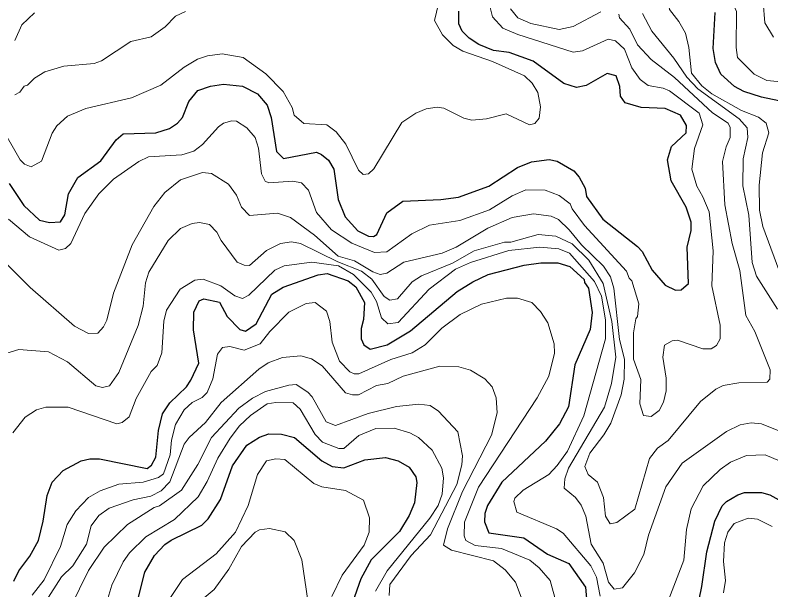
# Model space of a CAD drawing. Extents: x 673.3 to 698.5, y 6984.3 to 7012.3.
# Drawn here: x 682.724 to 684.042, y 7008.59 to 7009.592 of the extents above; entities that cross this region are included whole.
import ezdxf

# ---------------------------------------------------------------- set-up
doc = ezdxf.new("R2010")
doc.units = 0
doc.header["$LTSCALE"] = 0.032
doc.layers.add('1', color=7, linetype='Continuous', lineweight=25)
doc.layers.add('2', color=7, linetype='Continuous', lineweight=13)

msp = doc.modelspace()

# ---------------------------------------------------------------- linework, layer by layer
at = {"layer": '1'}
for points in [[(683.898, 7009.1237), (683.8957, 7009.1872), (683.9029, 7009.2162), (683.9029, 7009.2309), (683.894, 7009.2569), (683.8679, 7009.3029), (683.8615, 7009.3392), (683.8687, 7009.3626), (683.8939, 7009.3866), (683.8948, 7009.3994), (683.8839, 7009.4175), (683.8576, 7009.4287), (683.8154, 7009.4306), (683.7874, 7009.4386), (683.7792, 7009.4503), (683.7783, 7009.4671), (683.7719, 7009.486), (683.7565, 7009.4898), (683.7195, 7009.469), (683.703, 7009.4657), (683.6808, 7009.4725), (683.6271, 7009.5113), (683.5853, 7009.5265), (683.5581, 7009.5302), (683.5322, 7009.5408), (683.5156, 7009.5516), (683.5033, 7009.5638), (683.4975, 7009.5765), (683.4977, 7009.5986)], [(684.0887, 7009.4355), (684.0254, 7009.4486), (683.9945, 7009.4588), (683.9781, 7009.4675), (683.9545, 7009.4889), (683.9452, 7009.5092), (683.9413, 7009.5335), (683.9445, 7009.5962)], [(682.7134, 7009.2981), (682.7386, 7009.26), (682.7661, 7009.2344), (682.7837, 7009.2302), (682.8028, 7009.2312), (682.8102, 7009.2437), (682.8168, 7009.2801), (682.8333, 7009.3085), (682.873, 7009.3379), (682.8997, 7009.3742), (682.9123, 7009.3845), (682.9692, 7009.3866), (682.993, 7009.3941), (683.0068, 7009.4032), (683.0158, 7009.4131), (683.0269, 7009.4413), (683.0422, 7009.4604), (683.0645, 7009.468), (683.0873, 7009.4716), (683.1202, 7009.4677), (683.1466, 7009.4544), (683.1635, 7009.435), (683.1701, 7009.413), (683.1793, 7009.3538), (683.1917, 7009.342), (683.2491, 7009.3529), (683.258, 7009.349), (683.2703, 7009.339), (683.2793, 7009.3231), (683.2868, 7009.2704), (683.299, 7009.2402), (683.3215, 7009.2155), (683.3397, 7009.2064), (683.3489, 7009.2057), (683.3543, 7009.2092), (683.3721, 7009.2472), (683.3997, 7009.2675), (683.4661, 7009.27), (683.497, 7009.2743), (683.5498, 7009.2938), (683.6001, 7009.3262), (683.6243, 7009.3361), (683.6551, 7009.34), (683.6693, 7009.3369), (683.6978, 7009.3204), (683.7075, 7009.3091), (683.7181, 7009.29), (683.72, 7009.2756), (683.7488, 7009.2361), (683.8092, 7009.1886), (683.8174, 7009.1794), (683.8348, 7009.1472), (683.8572, 7009.1212), (683.8755, 7009.1121), (683.8852, 7009.113), (683.898, 7009.1237)], [(683.0304, 7008.955), (683.0438, 7008.9849), (683.0349, 7009.0433), (683.0351, 7009.0736), (683.0444, 7009.0935), (683.0527, 7009.0973), (683.0803, 7009.0915), (683.0935, 7009.0665), (683.1155, 7009.0436), (683.1254, 7009.0405), (683.144, 7009.0536), (683.1715, 7009.1053), (683.191, 7009.1176), (683.2524, 7009.1388), (683.2679, 7009.1412), (683.3043, 7009.1283), (683.3178, 7009.118), (683.3329, 7009.0909), (683.3314, 7009.0612), (683.3273, 7009.0455), (683.3274, 7009.0273), (683.3319, 7009.017), (683.3431, 7009.0096), (683.3723, 7009.0169), (683.4135, 7009.0411), (683.4947, 7009.1096), (683.5221, 7009.1268), (683.5489, 7009.1395), (683.6114, 7009.156), (683.6404, 7009.16), (683.67, 7009.16), (683.691, 7009.1536), (683.7162, 7009.1309), (683.7165, 7009.1254), (683.7238, 7009.1157), (683.7303, 7009.0733), (683.7263, 7009.0439), (683.6999, 7008.9821), (683.6889, 7008.9087), (683.6733, 7008.8791), (683.6486, 7008.8487), (683.5727, 7008.7776), (683.5477, 7008.7368), (683.5431, 7008.7227), (683.5423, 7008.7082), (683.5499, 7008.6894), (683.611, 7008.6805), (683.6524, 7008.6517), (683.6894, 7008.6357), (683.7187, 7008.5943), (683.7206, 7008.5678)], [(682.7213, 7008.6047), (682.7301, 7008.623), (682.7494, 7008.6484), (682.7646, 7008.676), (682.7726, 7008.7094), (682.7794, 7008.7544), (682.7882, 7008.7773), (682.8076, 7008.7976), (682.8391, 7008.8146), (682.854, 7008.818), (682.8706, 7008.818), (682.9542, 7008.801), (682.9617, 7008.8069), (682.9692, 7008.821), (682.9737, 7008.8675), (682.9809, 7008.8968), (682.9937, 7008.916), (683.0228, 7008.9437), (683.0304, 7008.955)], [(682.9241, 7008.5194), (682.9498, 7008.6205), (682.9668, 7008.6497), (682.9845, 7008.6686), (682.996, 7008.6765), (683.0493, 7008.7022), (683.0605, 7008.7135), (683.0821, 7008.7474), (683.1026, 7008.8061), (683.128, 7008.8419), (683.1498, 7008.8559), (683.166, 7008.862), (683.1884, 7008.8613), (683.2107, 7008.8555), (683.2587, 7008.8148), (683.2766, 7008.8049), (683.2968, 7008.8027), (683.3336, 7008.8166), (683.3697, 7008.8205), (683.3915, 7008.8147), (683.411, 7008.8038), (683.4224, 7008.787), (683.4241, 7008.7769), (683.4201, 7008.7417), (683.4109, 7008.7192), (683.3938, 7008.6915), (683.3444, 7008.6423), (683.3267, 7008.6091), (683.312, 7008.5676)], [(683.8965, 7008.4738), (683.9216, 7008.5957), (683.9298, 7008.6559), (683.9441, 7008.7096), (683.9567, 7008.7361), (683.9643, 7008.744), (683.9842, 7008.7556), (683.9958, 7008.7594), (684.0251, 7008.7594), (684.0401, 7008.7552), (684.1339, 7008.703)]]:
    msp.add_lwpolyline(points, dxfattribs=at)
at = {"layer": '2'}
for points in [[(684.063, 7009.6996), (684.0371, 7009.6603), (684.031, 7009.6403), (684.0284, 7009.6146), (684.031, 7009.5784), (684.0463, 7009.5535)], [(683.8645, 7009.6795), (683.8655, 7009.6621), (683.8606, 7009.6327), (683.8647, 7009.6015), (683.8813, 7009.5808), (683.893, 7009.5602), (683.8989, 7009.5352), (683.9032, 7009.4906), (683.9213, 7009.4683), (683.9386, 7009.4544), (683.9907, 7009.4257), (684.0202, 7009.4141), (684.0334, 7009.4036), (684.038, 7009.3866), (684.0273, 7009.3519), (684.0211, 7009.2955), (684.0219, 7009.2515), (684.0275, 7009.223), (684.0614, 7009.1321)], [(684.0718, 7009.4745), (684.0347, 7009.4777), (684.0125, 7009.4889), (683.9838, 7009.518), (683.9812, 7009.5355), (683.9818, 7009.5981), (683.9575, 7009.653), (683.9551, 7009.6872)], [(682.6981, 7009.3993), (682.7324, 7009.3393), (682.7399, 7009.3316), (682.7517, 7009.327), (682.7699, 7009.3373), (682.7883, 7009.3861), (682.7965, 7009.3987), (682.8149, 7009.4154), (682.8468, 7009.429), (682.9266, 7009.4477), (682.9776, 7009.4694), (683.0186, 7009.5012), (683.0419, 7009.515), (683.0592, 7009.5208), (683.0847, 7009.524), (683.1212, 7009.5177), (683.1607, 7009.4894), (683.1914, 7009.4587), (683.2066, 7009.4304), (683.2101, 7009.4175), (683.2273, 7009.4028), (683.2672, 7009.4003), (683.2838, 7009.3882), (683.3005, 7009.3667), (683.3226, 7009.3214), (683.3309, 7009.3141), (683.3397, 7009.315), (683.3493, 7009.324), (683.3983, 7009.4045), (683.4228, 7009.4208), (683.4407, 7009.4283), (683.4597, 7009.4311), (683.4713, 7009.4296), (683.5061, 7009.4122), (683.52, 7009.4085), (683.546, 7009.4109), (683.5803, 7009.4199), (683.6205, 7009.4003), (683.6302, 7009.4025), (683.6374, 7009.4118), (683.6399, 7009.4318), (683.6351, 7009.4571), (683.6254, 7009.4733), (683.612, 7009.486), (683.5563, 7009.5109), (683.5045, 7009.5287), (683.4876, 7009.539), (683.469, 7009.5571), (683.4552, 7009.5822), (683.4649, 7009.6242)], [(683.1664, 7009.2994), (683.2078, 7009.3025), (683.2229, 7009.2993), (683.2353, 7009.2867), (683.2495, 7009.2478), (683.2755, 7009.2175), (683.3107, 7009.1939), (683.3505, 7009.178), (683.3721, 7009.1793), (683.4154, 7009.2102), (683.4463, 7009.2258), (683.4995, 7009.2339), (683.5509, 7009.252), (683.5905, 7009.2767), (683.6141, 7009.2869), (683.6483, 7009.2867), (683.6724, 7009.277), (683.6919, 7009.2626), (683.6953, 7009.2538), (683.7164, 7009.2252), (683.7898, 7009.1454), (683.7943, 7009.133), (683.7995, 7009.1283), (683.8116, 7009.0883), (683.8094, 7009.0661), (683.8061, 7009.062), (683.802, 7009.0378), (683.802, 7008.9921), (683.8149, 7008.9562), (683.8134, 7008.9139), (683.8193, 7008.8937), (683.8327, 7008.8922), (683.847, 7008.9022), (683.8545, 7008.9168), (683.859, 7008.9366), (683.8589, 7008.9589), (683.8533, 7008.9953), (683.8561, 7009.0162), (683.8698, 7009.0238), (683.8791, 7009.0248), (683.9228, 7009.0101), (683.9378, 7009.01), (683.9471, 7009.0156), (683.9534, 7009.0273), (683.9535, 7009.0511), (683.9389, 7009.1195), (683.9412, 7009.181), (683.934, 7009.2485), (683.9232, 7009.2752), (683.9124, 7009.2935), (683.9038, 7009.3231), (683.9085, 7009.359), (683.9233, 7009.4003), (683.9167, 7009.4206), (683.8647, 7009.4597), (683.8541, 7009.4646), (683.8278, 7009.4693), (683.814, 7009.4796), (683.7992, 7009.5001), (683.7864, 7009.5321), (683.771, 7009.5468), (683.7579, 7009.55), (683.7134, 7009.5293), (683.6972, 7009.5274), (683.6003, 7009.5581), (683.5742, 7009.5689), (683.5561, 7009.5888), (683.5479, 7009.6218)], [(682.7232, 7009.5473), (682.7355, 7009.5751), (682.7577, 7009.5955)], [(683.0209, 7009.5979), (683.0031, 7009.5897), (682.9851, 7009.5714), (682.9608, 7009.5539), (682.9256, 7009.546), (682.8745, 7009.5123), (682.8618, 7009.5074), (682.8084, 7009.5029), (682.7756, 7009.493), (682.7576, 7009.4821), (682.7452, 7009.4698), (682.7394, 7009.468), (682.7318, 7009.4574), (682.7234, 7009.4525)], [(683.5874, 7009.6028), (683.6005, 7009.5873), (683.6233, 7009.577), (683.6727, 7009.5665), (683.6968, 7009.5717), (683.7453, 7009.5973)], [(683.7764, 7009.5933), (683.7779, 7009.5873), (683.7956, 7009.567), (683.809, 7009.5399), (683.8329, 7009.5143), (683.8734, 7009.4827), (683.9399, 7009.4211), (683.9675, 7009.4032), (683.9706, 7009.3959), (683.9707, 7009.3783), (683.9636, 7009.3622), (683.9576, 7009.3368), (683.9617, 7009.2612), (683.9745, 7009.1935), (683.9875, 7009.1466), (683.9978, 7009.068), (684.0139, 7009.0401), (684.0406, 7008.9735), (684.0398, 7008.9571), (684.0355, 7008.9516), (683.9857, 7008.9507), (683.9586, 7008.9459), (683.9457, 7008.9398), (683.9192, 7008.9181), (683.8625, 7008.85), (683.8441, 7008.8365), (683.8302, 7008.8188), (683.8046, 7008.7305), (683.7729, 7008.7074), (683.7615, 7008.7049), (683.7532, 7008.718), (683.7498, 7008.7507), (683.7391, 7008.7775), (683.7228, 7008.7908), (683.7172, 7008.8045), (683.7261, 7008.8283), (683.7505, 7008.8598), (683.7625, 7008.8801), (683.7804, 7008.9297), (683.7856, 7008.957), (683.7864, 7008.9917), (683.7775, 7009.026), (683.7676, 7009.1158), (683.7618, 7009.1354), (683.75, 7009.1541), (683.7114, 7009.1911), (683.69, 7009.2175), (683.6711, 7009.2355), (683.6583, 7009.2415), (683.6277, 7009.2455), (683.5903, 7009.239), (683.5479, 7009.2203), (683.4927, 7009.1871), (683.4684, 7009.1765), (683.4016, 7009.1612), (683.3719, 7009.142)], [(684.053, 7009.0792), (684.0167, 7009.1368), (684.0092, 7009.1605), (684.0031, 7009.2429), (683.9926, 7009.2942), (683.9934, 7009.341), (684.0014, 7009.3785), (684.0004, 7009.3955), (683.9865, 7009.4111), (683.9144, 7009.463), (683.8951, 7009.4834), (683.8726, 7009.5168), (683.8344, 7009.5635), (683.8179, 7009.5944)], [(682.7121, 7009.2361), (682.7488, 7009.2053), (682.7997, 7009.1822), (682.8114, 7009.1851), (682.8206, 7009.1934), (682.8452, 7009.2458), (682.8698, 7009.2801), (682.8952, 7009.3058), (682.9393, 7009.3363), (682.956, 7009.3447), (683.0143, 7009.348), (683.0351, 7009.3548), (683.0503, 7009.3661), (683.0782, 7009.3972), (683.0872, 7009.4036), (683.1017, 7009.4076), (683.1099, 7009.4067), (683.1277, 7009.3954), (683.1422, 7009.3785), (683.148, 7009.3596), (683.1535, 7009.3151), (683.1599, 7009.3021), (683.1664, 7009.2994)], [(683.3719, 7009.142), (683.3604, 7009.1397), (683.3473, 7009.1439), (683.3153, 7009.1632), (683.2872, 7009.1716), (683.246, 7009.2079), (683.2037, 7009.2389), (683.1814, 7009.2463), (683.1322, 7009.2426), (683.1187, 7009.2571), (683.1099, 7009.2779), (683.0956, 7009.2973), (683.0661, 7009.3155), (683.0505, 7009.3172), (683.0123, 7009.3043), (682.9845, 7009.2824), (682.9658, 7009.2579), (682.928, 7009.1913), (682.8955, 7009.1069), (682.8836, 7009.0598), (682.878, 7009.0481), (682.8678, 7009.0371), (682.8517, 7009.0368), (682.8275, 7009.0494), (682.7497, 7009.1166), (682.7006, 7009.1661)], [(682.7095, 7009.0021), (682.7303, 7009.0085), (682.7819, 7009.0047), (682.8149, 7008.9873), (682.8646, 7008.9455), (682.8763, 7008.9427), (682.8885, 7008.9453), (682.9044, 7008.9685), (682.9384, 7009.0508), (682.9468, 7009.0843), (682.9513, 7009.1252), (682.9571, 7009.1438), (682.9905, 7009.1986), (683.0123, 7009.2197), (683.0322, 7009.2285), (683.0452, 7009.23), (683.0627, 7009.2266), (683.0753, 7009.2133), (683.0828, 7009.1986), (683.1109, 7009.1609), (683.1232, 7009.1559), (683.1327, 7009.1554), (683.1621, 7009.1814), (683.1866, 7009.1938), (683.2057, 7009.1967), (683.2213, 7009.1934), (683.2864, 7009.1615), (683.328, 7009.1456), (683.3455, 7009.1313), (683.3671, 7009.1014), (683.3769, 7009.0945), (683.3903, 7009.0972), (683.4164, 7009.127), (683.4322, 7009.1372), (683.4865, 7009.1595), (683.5243, 7009.1808), (683.5772, 7009.1958), (683.5882, 7009.1959), (683.636, 7009.209), (683.6668, 7009.2064), (683.695, 7009.1928), (683.7243, 7009.1646), (683.7491, 7009.124), (683.7642, 7009.0577), (683.7716, 7008.9953), (683.7637, 7008.9492)], [(683.7441, 7008.5784), (683.7377, 7008.6117), (683.7276, 7008.6318), (683.6792, 7008.6883), (683.6678, 7008.6961), (683.5985, 7008.7252), (683.5935, 7008.7436), (683.5952, 7008.7497), (683.6097, 7008.7634), (683.6542, 7008.791), (683.669, 7008.8064), (683.687, 7008.8316), (683.7154, 7008.8931), (683.7531, 7009.0273), (683.7531, 7009.0606), (683.7465, 7009.1016), (683.734, 7009.1274), (683.6905, 7009.1769), (683.672, 7009.1844), (683.6388, 7009.1869), (683.585, 7009.1812), (683.518, 7009.1604), (683.4918, 7009.1486), (683.4458, 7009.1141), (683.392, 7009.0561)], [(683.392, 7009.0561), (683.3739, 7009.0534), (683.3625, 7009.0638), (683.3539, 7009.0927), (683.3449, 7009.109), (683.3136, 7009.1394), (683.2878, 7009.1544), (683.2411, 7009.1608), (683.1931, 7009.1544), (683.1768, 7009.1472), (683.1314, 7009.1033), (683.1205, 7009.0975), (683.1068, 7009.1021), (683.0826, 7009.1195), (683.0518, 7009.1314), (683.0371, 7009.1298), (683.0115, 7009.1137), (682.9875, 7009.0772), (682.9831, 7009.0579), (682.9794, 7009.003), (682.9712, 7008.9809), (682.9608, 7008.9703), (682.9348, 7008.9234), (682.9227, 7008.8911), (682.9106, 7008.8813), (682.9008, 7008.8792), (682.8164, 7008.908), (682.7775, 7008.9084), (682.7612, 7008.9035), (682.7409, 7008.8905), (682.7199, 7008.8637)], [(682.7536, 7008.5803), (682.7743, 7008.6073), (682.8026, 7008.6655), (682.8143, 7008.7035), (682.8295, 7008.7274), (682.8519, 7008.7508), (682.8717, 7008.7622), (682.9048, 7008.7741), (682.9472, 7008.7773), (682.9737, 7008.7858), (682.9825, 7008.7919), (682.9941, 7008.8253), (682.9966, 7008.8504), (683.0033, 7008.878), (683.0183, 7008.9033), (683.0323, 7008.9165), (683.0497, 7008.9249), (683.0584, 7008.934), (683.0683, 7008.9576), (683.0769, 7009.0006), (683.0852, 7009.0124), (683.098, 7009.0142), (683.1234, 7009.0078), (683.1513, 7009.0184), (683.1681, 7009.0401), (683.2012, 7009.0739), (683.2313, 7009.0889), (683.247, 7009.0908), (683.2669, 7009.0753), (683.2725, 7009.0573), (683.2764, 7009.0218), (683.2896, 7008.9885), (683.3072, 7008.9701), (683.3151, 7008.9663), (683.3231, 7008.9663), (683.3788, 7008.9915), (683.4162, 7009.003), (683.439, 7009.0169), (683.4678, 7009.0458), (683.5001, 7009.0698), (683.5372, 7009.0879), (683.5808, 7009.0982), (683.5997, 7009.0982), (683.6246, 7009.0906), (683.6401, 7009.0751), (683.6528, 7009.0553), (683.6636, 7009.0186), (683.6643, 7009.0026), (683.6544, 7008.9622), (683.6342, 7008.9247), (683.5318, 7008.7689), (683.5076, 7008.7077), (683.5067, 7008.6838), (683.5098, 7008.6755), (683.5261, 7008.6668), (683.5717, 7008.6618), (683.6212, 7008.6412), (683.6377, 7008.628), (683.657, 7008.6062)], [(683.613, 7008.5582), (683.5964, 7008.603), (683.5782, 7008.6248), (683.5579, 7008.6403), (683.4847, 7008.6588), (683.4706, 7008.6676), (683.4777, 7008.6962), (683.5037, 7008.7613), (683.5542, 7008.8593), (683.5641, 7008.8986), (683.5625, 7008.9247), (683.5557, 7008.9434), (683.5427, 7008.9575), (683.518, 7008.9726), (683.4974, 7008.9784), (683.4643, 7008.9799), (683.4003, 7008.9623), (683.3739, 7008.9493), (683.3541, 7008.9458), (683.3227, 7008.9296), (683.3119, 7008.9295), (683.2996, 7008.9334), (683.2594, 7008.9802), (683.2407, 7008.9927), (683.2221, 7008.9979), (683.1902, 7008.9949), (683.1651, 7008.9853), (683.1489, 7008.9743), (683.083, 7008.9165), (683.0558, 7008.8813), (683.0271, 7008.8551), (683.0187, 7008.8435), (682.9935, 7008.778), (682.9784, 7008.7625), (682.9605, 7008.7528), (682.9295, 7008.7465), (682.8875, 7008.732), (682.8697, 7008.7196), (682.8564, 7008.7015), (682.8484, 7008.6693), (682.8245, 7008.6313), (682.8044, 7008.6126), (682.7446, 7008.5186)], [(683.7637, 7008.9492), (683.7517, 7008.9083), (683.6888, 7008.8017), (683.6823, 7008.7834), (683.6815, 7008.7668), (683.7009, 7008.7506), (683.7108, 7008.7372), (683.719, 7008.7184), (683.7286, 7008.6693), (683.749, 7008.6364), (683.7585, 7008.603), (683.7685, 7008.5909), (683.783, 7008.5932), (683.8041, 7008.6194), (683.82, 7008.6514), (683.8285, 7008.6848), (683.8587, 7008.7695), (683.8873, 7008.8105), (683.9646, 7008.8659), (683.9883, 7008.8775), (684.0073, 7008.8807), (684.0251, 7008.879), (684.0587, 7008.8656)], [(682.8051, 7008.5286), (682.8517, 7008.6237), (682.8787, 7008.6644), (682.9195, 7008.7035), (682.966, 7008.7333), (682.9754, 7008.7363), (683.0138, 7008.7637), (683.0423, 7008.8085), (683.0662, 7008.8552), (683.1138, 7008.9067), (683.1375, 7008.9239), (683.1604, 7008.9357), (683.2013, 7008.9467), (683.2138, 7008.9475), (683.2344, 7008.9344), (683.2416, 7008.9263), (683.266, 7008.8827), (683.2826, 7008.876), (683.3394, 7008.897), (683.3887, 7008.9093), (683.428, 7008.9133), (683.4478, 7008.911), (683.4619, 7008.9013), (683.4955, 7008.8654), (683.5039, 7008.8231), (683.503, 7008.8074), (683.4942, 7008.7735), (683.4479, 7008.6856), (683.4146, 7008.6497), (683.3772, 7008.5992), (683.3761, 7008.5799)], [(683.3521, 7008.5876), (683.3726, 7008.6226), (683.4469, 7008.7146), (683.4615, 7008.7366), (683.4683, 7008.7563), (683.4706, 7008.7851), (683.4679, 7008.8017), (683.4511, 7008.8333), (683.4273, 7008.8554), (683.4119, 7008.8636), (683.385, 7008.8717), (683.353, 7008.871), (683.3232, 7008.8587), (683.2968, 7008.8361), (683.2883, 7008.836), (683.2595, 7008.847), (683.2468, 7008.8608), (683.2207, 7008.9049), (683.2088, 7008.9157), (683.1786, 7008.9166), (683.1635, 7008.9143), (683.134, 7008.8935), (683.1152, 7008.8756), (683.0985, 7008.8541), (683.0773, 7008.8191), (683.0586, 7008.7784), (683.0428, 7008.752), (683.0019, 7008.7126), (682.9518, 7008.682), (682.9229, 7008.654), (682.912, 7008.6383), (682.8926, 7008.5979), (682.8713, 7008.5279)], [(682.9933, 7008.5745), (683.0153, 7008.6079), (683.0744, 7008.6523), (683.108, 7008.6904), (683.1299, 7008.7368), (683.1462, 7008.7909), (683.1623, 7008.8147), (683.1781, 7008.818), (683.1942, 7008.8171), (683.2447, 7008.7749), (683.2587, 7008.7693), (683.2998, 7008.7631), (683.3313, 7008.7462), (683.3417, 7008.7153), (683.3409, 7008.6902), (683.3325, 7008.6678), (683.2939, 7008.6152), (683.2758, 7008.5783)], [(684.0577, 7008.8139), (684.0316, 7008.8253), (683.9993, 7008.8238), (683.9715, 7008.8123), (683.9532, 7008.7998), (683.9235, 7008.771), (683.9028, 7008.7312), (683.8948, 7008.6947), (683.89, 7008.6416), (683.8639, 7008.5732)], [(683.9592, 7008.5847), (683.9625, 7008.6062), (683.9592, 7008.6393), (683.9607, 7008.6719), (683.9666, 7008.6904), (683.9777, 7008.7055), (684.002, 7008.7145), (684.0184, 7008.713), (684.044, 7008.7002)], [(683.0321, 7008.558), (683.0709, 7008.5902), (683.0965, 7008.6259), (683.1186, 7008.6655), (683.1423, 7008.6901), (683.1498, 7008.6944), (683.1672, 7008.6967), (683.1946, 7008.6907), (683.2104, 7008.6758), (683.2239, 7008.6423), (683.2344, 7008.5709)], [(683.657, 7008.6062), (683.6683, 7008.5637)]]:
    msp.add_lwpolyline(points, dxfattribs=at)

doc.saveas('drawing.dxf')
